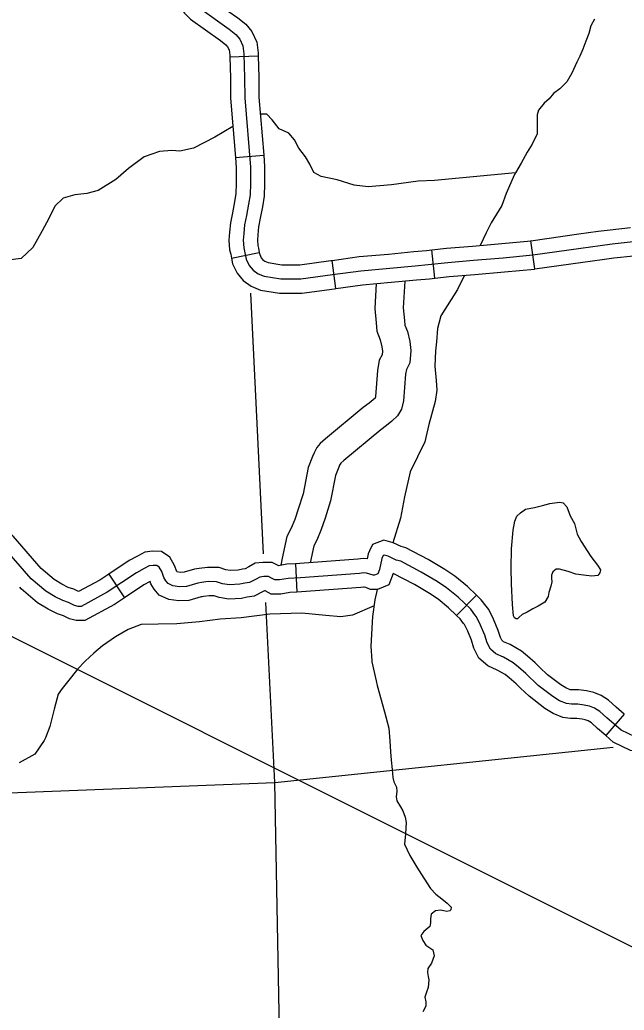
# Model space of a CAD drawing. Extents: x -5566 to 1759129, y -3726 to 731467.
# Drawn here: x -4697.23 to -4672.99, y 184.01 to 223.71 of the extents above; entities that cross this region are included whole.
import ezdxf

# ---------------------------------------------------------------- set-up
doc = ezdxf.new("R2010")
doc.units = 0
doc.layers.add('Default', color=7, linetype='Continuous')

msp = doc.modelspace()

# ---------------------------------------------------------------- linework, layer by layer
at = {"layer": 'Default'}
for p, q in [((-4688.808, 222.227), (-4687.67, 222.26)), ((-4688.582, 218.195), (-4687.447, 218.289)), ((-4676.566, 213.722), (-4676.728, 214.849)), ((-4680.576, 213.355), (-4680.703, 214.487)), ((-4688.738, 214.151), (-4687.623, 214.379)), ((-4684.55, 212.938), (-4684.704, 214.066)), ((-4686.167, 201.902), (-4686.117, 200.764)), ((-4693.665, 201.488), (-4693.036, 200.538)), ((-4678.915, 200.65), (-4679.707, 199.832)), ((-4672.987, 195.88), (-4673.728, 195.015))]:
    msp.add_line(p, q, dxfattribs=at)
for points in [[(-4548.128, 124.257), (-4548.128, 124.257), (-4809.846, 255.135)], [(-4690.308, 225.489), (-4690.017, 225.071), (-4689.751, 224.718), (-4689.642, 224.605), (-4688.484, 223.793), (-4688.162, 223.529), (-4687.919, 223.244), (-4687.728, 222.82), (-4687.673, 222.387), (-4687.67, 222.26)], [(-4691.243, 224.838), (-4690.939, 224.403), (-4690.619, 223.978), (-4690.387, 223.736), (-4689.173, 222.885), (-4688.963, 222.713), (-4688.892, 222.629), (-4688.837, 222.507), (-4688.81, 222.299), (-4688.808, 222.227)], [(-4690.015, 224.171), (-4688.828, 223.339), (-4688.562, 223.121), (-4688.405, 222.937), (-4688.283, 222.664), (-4688.242, 222.343), (-4688.215, 221.388), (-4688.208, 220.589), (-4687.978, 217.804), (-4687.978, 217.143), (-4687.995, 216.694), (-4688.06, 216.318), (-4688.142, 215.869), (-4688.215, 215.494), (-4688.248, 215.143), (-4688.272, 214.874), (-4688.248, 214.572), (-4688.215, 214.433), (-4688.15, 214.115), (-4688.024, 213.863), (-4687.872, 213.674), (-4687.673, 213.529), (-4687.424, 213.429), (-4686.763, 213.323), (-4685.955, 213.323), (-4684.682, 213.495), (-4683.549, 213.65), (-4682.391, 213.753), (-4681.375, 213.849), (-4680.852, 213.898), (-4680.055, 213.987), (-4679.027, 214.068), (-4677.843, 214.174)], [(-4674.172, 223.734), (-4674.328, 223.475), (-4674.404, 223.163), (-4674.527, 222.856), (-4674.642, 222.528), (-4674.767, 222.258), (-4674.884, 222.016), (-4675.091, 221.571), (-4675.285, 221.228), (-4675.568, 220.945), (-4675.824, 220.753), (-4675.997, 220.546), (-4676.201, 220.368), (-4676.43, 220.082), (-4676.474, 219.897), (-4676.473, 219.568), (-4676.482, 219.133), (-4676.683, 218.726), (-4676.873, 218.404)], [(-4688.808, 222.227), (-4688.784, 221.378), (-4688.777, 220.563), (-4688.582, 218.195)], [(-4687.67, 222.26), (-4687.645, 221.399), (-4687.638, 220.615), (-4687.447, 218.289)], [(-4677.351, 217.572), (-4680.595, 217.262), (-4681.248, 217.238), (-4682.321, 217.094), (-4683.252, 217.011), (-4683.818, 217.082), (-4684.498, 217.301), (-4685.135, 217.431), (-4685.432, 217.584), (-4685.601, 217.927), (-4685.775, 218.216), (-4686.042, 218.562), (-4686.211, 218.905), (-4686.444, 219.161), (-4686.826, 219.341), (-4687.11, 219.701), (-4687.318, 219.928), (-4687.582, 219.933)], [(-4688.684, 219.433), (-4689.402, 219.002), (-4690.262, 218.564), (-4690.804, 218.438), (-4691.132, 218.475), (-4691.624, 218.429), (-4692.237, 218.216), (-4692.868, 217.75), (-4693.379, 217.313), (-4694.08, 216.874), (-4694.538, 216.753), (-4695.022, 216.691), (-4695.487, 216.562), (-4695.82, 216.233), (-4696.07, 215.74), (-4696.334, 215.246), (-4696.705, 214.587), (-4697.17, 214.137), (-4697.691, 214.081)], [(-4676.873, 218.404), (-4677.125, 217.964), (-4677.351, 217.572), (-4677.405, 217.478)], [(-4688.582, 218.195), (-4688.548, 217.78), (-4688.548, 217.153), (-4688.562, 216.753), (-4688.621, 216.418), (-4688.701, 215.975), (-4688.779, 215.575), (-4688.815, 215.195), (-4688.844, 214.877), (-4688.812, 214.483), (-4688.771, 214.311), (-4688.738, 214.151)], [(-4687.447, 218.289), (-4687.409, 217.827), (-4687.409, 217.132), (-4687.427, 216.634), (-4687.499, 216.219), (-4687.582, 215.764), (-4687.65, 215.413), (-4687.68, 215.091), (-4687.7, 214.871), (-4687.683, 214.66), (-4687.659, 214.555), (-4687.623, 214.379)], [(-4677.405, 217.478), (-4677.715, 216.752), (-4677.893, 216.263), (-4678.327, 215.567), (-4678.528, 215.168), (-4678.767, 214.663)], [(-4676.728, 214.849), (-4674.802, 215.126), (-4674.027, 215.233), (-4673.543, 215.295), (-4672.735, 215.383)], [(-4680.703, 214.487), (-4680.109, 214.554), (-4679.075, 214.636), (-4677.895, 214.741), (-4676.714, 214.851), (-4676.727, 214.849)], [(-4677.843, 214.174), (-4676.648, 214.285), (-4674.722, 214.562), (-4673.952, 214.668), (-4673.476, 214.729), (-4671.563, 214.939)], [(-4684.704, 214.066), (-4683.612, 214.216), (-4682.443, 214.32), (-4681.428, 214.416), (-4680.91, 214.464), (-4680.703, 214.487)], [(-4688.738, 214.151), (-4688.693, 213.927), (-4688.507, 213.554), (-4688.269, 213.258), (-4687.951, 213.027), (-4687.576, 212.877), (-4686.808, 212.754), (-4685.917, 212.754), (-4684.606, 212.93), (-4684.55, 212.938)], [(-4687.623, 214.379), (-4687.607, 214.302), (-4687.542, 214.172), (-4687.476, 214.09), (-4687.396, 214.031), (-4687.271, 213.982), (-4686.717, 213.893), (-4685.993, 213.893), (-4684.759, 214.059), (-4684.704, 214.066)], [(-4676.566, 213.722), (-4674.643, 213.998), (-4673.877, 214.103), (-4673.408, 214.164), (-4672.611, 214.251)], [(-4680.576, 213.355), (-4680.001, 213.42), (-4678.979, 213.501), (-4677.792, 213.607), (-4676.581, 213.719), (-4676.567, 213.721)], [(-4681.786, 213.238), (-4681.847, 212.16), (-4681.797, 211.658), (-4681.784, 211.474), (-4681.684, 211.214), (-4681.588, 210.808), (-4681.54, 210.448), (-4681.582, 209.96), (-4681.72, 209.694), (-4681.754, 209.511), (-4681.835, 208.438), (-4681.915, 208.1), (-4682.074, 207.832), (-4682.305, 207.619), (-4682.523, 207.443), (-4682.753, 207.274), (-4684.226, 206.05), (-4684.354, 205.938), (-4684.356, 205.935), (-4684.4, 205.854), (-4684.435, 205.772), (-4684.561, 205.441), (-4684.761, 204.423), (-4684.979, 203.729), (-4685.14, 203.274), (-4685.315, 202.856), (-4685.435, 202.616), (-4685.581, 201.941)], [(-4684.55, 212.938), (-4683.485, 213.083), (-4682.339, 213.186), (-4681.322, 213.282), (-4680.795, 213.331), (-4680.576, 213.355)], [(-4679.393, 213.468), (-4679.676, 212.898), (-4680.345, 211.846), (-4680.479, 211.334), (-4680.522, 210.803), (-4680.558, 210.441), (-4680.589, 209.829), (-4680.53, 209.252), (-4680.505, 208.859), (-4680.574, 208.413), (-4680.824, 207.49), (-4680.979, 206.796), (-4681.573, 205.588), (-4681.798, 204.585), (-4681.954, 203.738), (-4682.269, 202.748)], [(-4682.933, 213.133), (-4682.989, 212.135), (-4682.932, 211.563), (-4682.909, 211.226), (-4682.775, 210.878), (-4682.71, 210.601), (-4682.686, 210.422), (-4682.698, 210.283), (-4682.811, 210.066), (-4682.885, 209.657), (-4682.965, 208.613), (-4682.98, 208.546), (-4683.05, 208.482), (-4683.218, 208.346), (-4683.454, 208.173), (-4684.966, 206.916), (-4685.186, 206.723), (-4685.312, 206.562), (-4685.427, 206.349), (-4685.491, 206.198), (-4685.66, 205.757), (-4685.866, 204.705), (-4686.06, 204.09), (-4686.204, 203.684), (-4686.351, 203.331), (-4686.518, 202.997), (-4686.706, 202.125), (-4686.754, 201.845)], [(-4687.451, 202.299), (-4687.961, 212.745)], [(-4696.37, 201.708), (-4697.499, 203.004), (-4697.8, 203.332), (-4698.326, 203.945), (-4698.868, 204.519), (-4699.034, 204.708)], [(-4677.52, 201.722), (-4677.511, 202.503), (-4677.439, 203.256), (-4677.376, 203.606), (-4677.296, 203.812), (-4677.152, 203.946), (-4676.946, 204.09), (-4676.588, 204.162), (-4676.265, 204.233), (-4675.969, 204.323), (-4675.781, 204.35), (-4675.575, 204.368), (-4675.44, 204.341), (-4675.288, 204.188), (-4675.153, 203.821), (-4674.983, 203.516), (-4674.875, 203.094), (-4674.714, 202.79)], [(-4686.461, 201.319), (-4686.81, 201.256), (-4686.999, 201.256), (-4687.133, 201.328), (-4687.25, 201.391), (-4687.447, 201.391), (-4687.599, 201.373), (-4687.77, 201.274), (-4688.012, 201.148), (-4688.2, 201.122), (-4688.402, 201.083), (-4688.818, 201.059), (-4689.101, 201.101), (-4689.338, 201.184), (-4689.67, 201.189), (-4689.946, 201.156), (-4690.082, 201.131), (-4690.54, 200.996), (-4690.821, 200.985), (-4691.091, 201.025), (-4691.282, 201.11), (-4691.374, 201.222), (-4691.453, 201.347), (-4691.539, 201.598), (-4691.64, 201.766), (-4691.73, 201.828), (-4691.881, 201.835), (-4692.046, 201.815), (-4692.241, 201.709), (-4692.552, 201.542), (-4693.731, 200.761), (-4694.771, 200.195), (-4694.889, 200.195), (-4695.034, 200.235), (-4695.271, 200.353), (-4695.508, 200.425), (-4695.817, 200.584), (-4696.186, 200.807), (-4696.771, 201.301), (-4697.923, 202.625)], [(-4678.915, 200.65), (-4679.273, 200.997), (-4679.777, 201.404), (-4680.187, 201.68), (-4680.85, 202.071), (-4681.744, 202.541), (-4681.933, 202.59), (-4682.248, 202.738), (-4682.63, 202.849), (-4683.077, 202.682), (-4683.201, 202.419)], [(-4674.714, 202.79), (-4674.329, 202.198), (-4674.051, 201.848), (-4673.943, 201.66), (-4673.97, 201.543), (-4674.042, 201.435), (-4674.284, 201.4), (-4674.624, 201.453), (-4674.929, 201.489), (-4675.234, 201.597), (-4675.584, 201.687), (-4675.718, 201.687), (-4675.844, 201.579), (-4675.897, 201.444), (-4675.897, 201.328), (-4675.888, 201.175), (-4675.924, 201.005), (-4676.005, 200.745), (-4676.032, 200.593), (-4676.175, 200.368), (-4676.444, 200.198), (-4676.65, 200.099), (-4676.874, 199.965), (-4677.081, 199.866), (-4677.197, 199.759), (-4677.26, 199.696), (-4677.314, 199.696), (-4677.385, 199.732), (-4677.43, 199.821), (-4677.466, 200.27), (-4677.502, 201.104), (-4677.52, 201.722)], [(-4690.133, 201.701), (-4690.216, 201.685), (-4690.632, 201.562), (-4690.791, 201.556), (-4690.924, 201.576), (-4690.936, 201.595), (-4691.02, 201.839), (-4691.216, 202.165), (-4691.541, 202.39), (-4691.903, 202.406), (-4692.221, 202.367), (-4692.511, 202.211), (-4692.845, 202.031), (-4693.665, 201.488)], [(-4681.951, 202.006), (-4682.127, 202.052), (-4682.45, 202.203), (-4682.608, 202.249), (-4682.66, 202.23), (-4682.713, 202.118), (-4682.799, 201.677), (-4682.871, 201.499), (-4682.996, 201.446), (-4683.062, 201.446), (-4683.187, 201.492), (-4683.319, 201.525), (-4683.45, 201.538), (-4683.608, 201.519), (-4685.965, 201.341), (-4686.461, 201.319)], [(-4683.201, 202.419), (-4683.259, 202.296), (-4683.298, 202.095), (-4683.457, 202.111), (-4683.665, 202.085), (-4685.999, 201.909), (-4686.167, 201.902)], [(-4693.665, 201.488), (-4694.025, 201.25), (-4694.87, 200.789), (-4695.059, 200.884), (-4695.293, 200.956), (-4695.539, 201.081), (-4695.852, 201.271), (-4696.371, 201.708), (-4696.37, 201.708)], [(-4686.167, 201.902), (-4686.524, 201.886), (-4686.857, 201.826), (-4686.864, 201.83), (-4687.106, 201.96), (-4687.48, 201.96), (-4687.783, 201.925), (-4688.044, 201.774), (-4688.188, 201.699), (-4688.293, 201.684), (-4688.473, 201.65), (-4688.793, 201.631), (-4688.963, 201.656), (-4689.237, 201.752), (-4689.699, 201.759), (-4690.033, 201.72), (-4690.133, 201.701)], [(-4678.977, 199.861), (-4679.145, 200.08), (-4679.651, 200.57), (-4680.116, 200.945), (-4680.491, 201.198), (-4681.127, 201.573), (-4681.951, 202.006)], [(-4682.248, 201.519), (-4682.433, 201.065), (-4682.881, 200.877), (-4683.164, 200.877), (-4683.355, 200.947), (-4683.417, 200.962), (-4683.443, 200.965), (-4683.551, 200.952), (-4685.931, 200.772), (-4686.117, 200.764)], [(-4679.707, 199.832), (-4680.028, 200.143), (-4680.454, 200.487), (-4680.795, 200.716), (-4681.404, 201.076), (-4682.248, 201.519)], [(-4693.036, 200.538), (-4693.437, 200.273), (-4694.626, 199.625), (-4694.965, 199.625), (-4695.238, 199.7), (-4695.483, 199.822), (-4695.722, 199.895), (-4696.095, 200.086), (-4696.519, 200.343), (-4697.172, 200.894), (-4697.23, 200.96)], [(-4689.921, 200.581), (-4689.949, 200.576), (-4690.447, 200.43), (-4690.852, 200.414), (-4691.252, 200.473), (-4691.637, 200.645), (-4691.837, 200.888), (-4691.971, 201.1), (-4692.002, 201.191), (-4692.259, 201.053), (-4693.036, 200.538)], [(-4686.117, 200.764), (-4686.398, 200.752), (-4686.76, 200.687), (-4687.141, 200.687), (-4687.393, 200.821), (-4687.413, 200.821), (-4687.416, 200.821), (-4687.496, 200.775), (-4687.835, 200.598), (-4688.106, 200.56), (-4688.332, 200.517), (-4688.844, 200.487), (-4689.239, 200.546), (-4689.44, 200.616), (-4689.64, 200.619), (-4689.859, 200.593), (-4689.921, 200.581)], [(-4682.896, 200.87), (-4682.987, 200.459), (-4683.076, 199.79), (-4683.154, 198.596), (-4683.11, 198.018), (-4683.108, 197.972), (-4682.941, 197.209), (-4682.902, 197.028), (-4682.607, 195.973), (-4682.43, 195.31), (-4682.382, 194.809), (-4682.361, 194.367), (-4682.329, 194.025), (-4682.295, 193.653), (-4682.272, 193.341), (-4682.226, 193.167), (-4682.124, 192.951), (-4682.101, 192.792), (-4682.135, 192.561), (-4682.104, 192.395), (-4681.963, 192.157), (-4681.872, 191.994), (-4681.776, 191.747), (-4681.728, 191.535), (-4681.759, 191.083), (-4681.799, 190.669), (-4681.579, 190.214), (-4681.298, 189.747), (-4681.024, 189.295), (-4680.754, 188.888), (-4680.545, 188.661), (-4680.3, 188.475), (-4680.086, 188.302), (-4679.933, 188.134), (-4679.944, 188.034), (-4679.987, 187.986), (-4680.107, 187.957), (-4680.215, 187.99), (-4680.361, 188.014), (-4680.557, 187.989), (-4680.733, 187.858), (-4680.762, 187.674), (-4680.762, 187.513), (-4680.785, 187.36), (-4681.019, 187.165), (-4681.14, 186.999), (-4681.069, 186.804), (-4680.939, 186.619), (-4680.663, 186.427), (-4680.614, 186.192), (-4680.721, 185.897), (-4680.862, 185.677), (-4680.877, 185.523), (-4680.854, 185.364), (-4680.824, 185.22), (-4680.847, 184.914), (-4680.915, 184.735), (-4680.98, 184.526), (-4680.941, 184.337), (-4680.94, 184.169), (-4681.058, 183.942)], [(-4676.365, 197.747), (-4676.556, 197.928), (-4676.863, 198.193), (-4677.112, 198.402), (-4677.567, 198.663), (-4677.831, 198.779), (-4677.896, 198.836), (-4677.953, 198.947), (-4678.037, 199.227), (-4678.227, 199.681), (-4678.423, 200.073), (-4678.525, 200.206), (-4678.718, 200.459), (-4678.915, 200.65)], [(-4683.019, 200.219), (-4683.883, 199.844), (-4684.359, 199.775), (-4684.955, 199.83), (-4685.917, 199.921), (-4687.2, 199.882), (-4688.357, 199.742), (-4689.19, 199.686), (-4690.021, 199.577), (-4690.937, 199.494), (-4691.674, 199.482), (-4692.365, 199.463), (-4692.88, 199.263), (-4693.391, 198.978), (-4693.913, 198.617), (-4694.256, 198.326), (-4694.605, 197.996), (-4694.916, 197.683), (-4695.152, 197.366), (-4695.524, 196.905), (-4695.696, 196.676), (-4695.856, 196.08), (-4696.025, 195.383), (-4696.201, 194.929)], [(-4687.002, 193.131), (-4687.355, 200.355)], [(-4677.15, 196.922), (-4677.32, 197.084), (-4677.601, 197.325), (-4677.767, 197.465), (-4678.08, 197.644), (-4678.451, 197.807), (-4678.811, 198.125), (-4679.015, 198.52), (-4679.111, 198.843), (-4679.263, 199.206), (-4679.394, 199.467), (-4679.43, 199.515), (-4679.572, 199.701), (-4679.707, 199.832)], [(-4672.549, 194.968), (-4673.112, 195.237), (-4673.683, 195.727), (-4673.96, 195.98), (-4674.172, 196.11), (-4674.376, 196.2), (-4674.588, 196.241), (-4674.849, 196.274), (-4675.102, 196.274), (-4675.298, 196.298), (-4675.584, 196.412), (-4675.853, 196.576), (-4676.432, 197.024), (-4676.938, 197.506), (-4677.232, 197.759), (-4677.44, 197.934), (-4677.823, 198.154), (-4678.141, 198.293), (-4678.353, 198.48), (-4678.484, 198.733), (-4678.574, 199.035), (-4678.745, 199.443), (-4678.908, 199.77), (-4678.977, 199.861)], [(-4672.987, 195.88), (-4673.306, 196.154), (-4673.616, 196.437), (-4673.907, 196.616), (-4674.206, 196.747), (-4674.499, 196.804), (-4674.814, 196.843), (-4675.067, 196.843), (-4675.155, 196.854), (-4675.329, 196.924), (-4675.53, 197.046), (-4676.06, 197.457), (-4676.365, 197.747)], [(-4673.728, 195.015), (-4674.06, 195.3), (-4674.304, 195.523), (-4674.438, 195.605), (-4674.547, 195.653), (-4674.678, 195.678), (-4674.885, 195.704), (-4675.138, 195.704), (-4675.442, 195.742), (-4675.839, 195.901), (-4676.176, 196.105), (-4676.804, 196.592), (-4677.15, 196.922)], [(-4669.443, 194.243), (-4669.911, 194.188), (-4670.441, 194.161), (-4671.093, 194.178), (-4671.541, 194.205), (-4672.105, 194.293), (-4672.733, 194.424), (-4673.425, 194.756), (-4673.728, 195.015)], [(-4696.201, 194.929), (-4696.251, 194.815), (-4696.62, 194.271), (-4697.257, 193.919)], [(-4687.002, 193.131), (-4673.434, 194.555)], [(-4719.652, 191.87), (-4687.002, 193.131)], [(-4686.387, 160.486), (-4687.002, 193.131)]]:
    msp.add_lwpolyline(points, dxfattribs=at)

doc.saveas('drawing.dxf')
